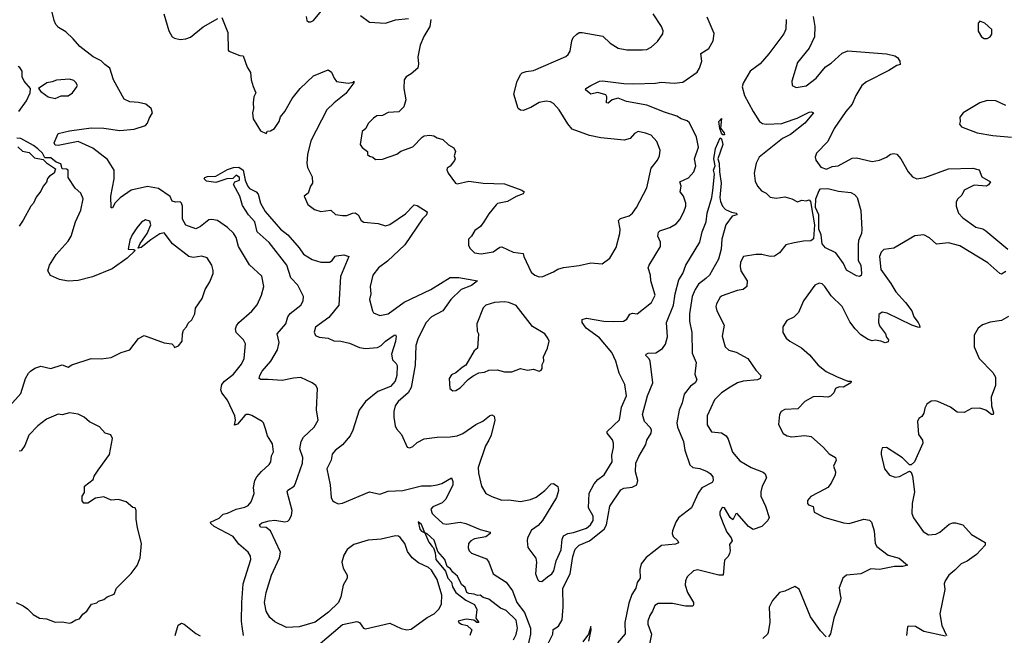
# Model space of a CAD drawing. Extents: x 2056909 to 2160450, y 827444 to 1016825.
# Tile 315 of 501: x 2126138 to 2132994, y 945126 to 949413. Entities that reach past the tile are written whole.
import ezdxf

# ---------------------------------------------------------------- set-up
doc = ezdxf.new("R2010")
doc.units = 0

msp = doc.modelspace()

# ---------------------------------------------------------------- linework, layer by layer
at = {"layer": '0CON10XD'}
for points in [[(2128132.5, 949435), (2128138.3, 949408.3), (2128148.3, 949398.3), (2128165, 949397.5), (2128185, 949407.5), (2128304.4, 949555.6)], [(2126647.8, 948517.8), (2126545, 948566.2), (2126405, 948537.1), (2126385, 948540.6), (2126378.9, 948555), (2126405, 948620.6), (2126485, 948639.7), (2126635, 948660), (2126725, 948658.2), (2126835, 948640.8), (2126935, 948650.9), (2127015, 948676.2), (2127028.3, 948691.7), (2127039.2, 948725), (2127064, 948765), (2127053.8, 948795), (2127016.7, 948825), (2126966.2, 948836.2), (2126905, 948840.6), (2126865, 948860.8), (2126791.8, 948995), (2126766.4, 949076.4), (2126730.6, 949100.6), (2126705, 949127.3), (2126650.6, 949155), (2126557.8, 949227.8), (2126511, 949281), (2126458.3, 949328.3), (2126408.6, 949358.6), (2126390.8, 949380.8), (2126377.5, 949407.5), (2126362.7, 949475)], [(2127141.9, 949455), (2127176.2, 949335), (2127198.8, 949295), (2127215, 949284.2), (2127255, 949275.8), (2127295, 949280), (2127327.4, 949292.6), (2127415, 949362.9), (2127518.8, 949421.2)], [(2129648.9, 947765), (2129698.8, 947655), (2129725, 947633.3), (2129755, 947623.3), (2129780, 947625), (2129855, 947656.7), (2129885, 947676.2), (2129925, 947688.6), (2130035, 947701.2), (2130115, 947720), (2130195, 947714), (2130247, 947753), (2130292.1, 947827.9), (2130318.1, 947925), (2130320.6, 947955), (2130306.9, 948015), (2130321.3, 948028.7), (2130382.6, 948047.4), (2130405, 948065.8), (2130434.3, 948105), (2130505, 948243.3), (2130535, 948380), (2130580, 948435), (2130592.7, 948465), (2130596.9, 948505), (2130575.8, 948565), (2130535, 948609.5), (2130495, 948622.7), (2130445, 948634.3), (2130420, 948620), (2130388.8, 948585), (2130346.6, 948573.4), (2130185, 948590), (2130105, 948606.4), (2129985, 948651.4), (2129955, 948687.1), (2129894.4, 948785), (2129855, 948830), (2129835, 948841.1), (2129805, 948846.9), (2129755, 948835.8), (2129698.3, 948801.7), (2129645, 948780), (2129625, 948782.5), (2129610, 948795), (2129578.8, 948895), (2129602.5, 948985), (2129626.7, 949035), (2129636, 949044), (2129665, 949052.5), (2129715, 949060), (2129942.1, 949157.9), (2129958.5, 949171.5), (2129970.8, 949195), (2129983.3, 949266.7), (2129991.3, 949288.7), (2130016.6, 949313.4), (2130035, 949324.3), (2130055, 949323.1), (2130198.7, 949298.7), (2130249.7, 949249.7), (2130305, 949214.2), (2130365.9, 949204.1), (2130475, 949204), (2130505, 949206.7), (2130535, 949221.2), (2130579.1, 949260.9), (2130616, 949315), (2130618, 949335), (2130607.1, 949365), (2130548.6, 949455)], [(2127545, 949427.5), (2127587.5, 949325), (2127590.5, 949200.5), (2127595, 949193.8), (2127670, 949165), (2127695, 949162.5), (2127722.4, 949082.4), (2127746, 949045), (2127750, 948995), (2127765, 948947.5), (2127782, 948905), (2127768.8, 948875), (2127764, 948835), (2127766, 948795), (2127758.8, 948765), (2127763.6, 948723.6), (2127815, 948640), (2127855, 948620), (2127863, 948637), (2127885, 948640), (2127913.3, 948655), (2127945.8, 948705), (2127953.1, 948736.9), (2127985, 948773.3), (2128036.4, 948863.6), (2128090.8, 948935), (2128185, 949021.9), (2128285, 949064), (2128308.3, 949048.3), (2128327.5, 949005), (2128345, 948983.3), (2128425, 948970.6), (2128461.7, 948978.3), (2128466, 948986), (2128465, 948973.3), (2128410.1, 948899.9), (2128327.1, 948835), (2128277.8, 948785), (2128165, 948568.8), (2128142.7, 948475), (2128137.8, 948415), (2128142.9, 948385), (2128175, 948320), (2128176.7, 948275), (2128163.3, 948255), (2128147.5, 948205), (2128120, 948185), (2128145, 948127.5), (2128191.3, 948091.3), (2128235, 948078.1), (2128305, 948086.2), (2128337, 948057), (2128385, 948049.4), (2128415, 948050), (2128455, 948066.9), (2128475, 948068.6), (2128494.6, 948054.6), (2128515.6, 948015.6), (2128535, 948002.5), (2128635, 947993.8), (2128685, 947977.5), (2128715, 947987.8), (2128825, 948060.6), (2128885, 948123.8), (2128905, 948118.8), (2128975.8, 948075.8), (2128970.8, 948055), (2128942.7, 948027.3), (2128820, 947845), (2128698.9, 947731.1), (2128635.8, 947684.2), (2128596.7, 947635), (2128579.2, 947555), (2128582.5, 947505), (2128574.3, 947464.3), (2128593.8, 947385), (2128602.7, 947372.7), (2128645, 947352.5), (2128705, 947364.4), (2128814.3, 947445.7), (2129000.6, 947535), (2129135, 947617.3), (2129195, 947618.8), (2129326.7, 947595), (2129285, 947563.3), (2129212.2, 947535), (2129139.4, 947465), (2129084.2, 947385), (2129006.2, 947343.8), (2128967, 947303), (2128910.8, 947189.2), (2128897.1, 947145), (2128891.9, 947008.1), (2128865, 946851.2), (2128844, 946816), (2128772.5, 946755), (2128752.5, 946725), (2128744.3, 946685), (2128744.2, 946645.8), (2128752, 946585), (2128761.2, 946565), (2128796.2, 946525), (2128837, 946437), (2128855, 946432.5), (2128875, 946441.2), (2128905, 946469.2), (2128955, 946494.3), (2129045, 946505.7), (2129135, 946507.5), (2129185, 946515.7), (2129225, 946530.6), (2129315, 946594.3), (2129362.1, 946617.9), (2129408.8, 946655), (2129425, 946660.8), (2129442.1, 946652.1), (2129446.7, 946625), (2129420.7, 946519.3), (2129404.4, 946485), (2129380.9, 946445), (2129329.5, 946295), (2129332.2, 946255), (2129354.4, 946165), (2129384.6, 946114.6), (2129425, 946091.9), (2129495, 946067.1), (2129545, 946068.9), (2129625, 946058.6), (2129695, 946073.1), (2129735, 946089.2), (2129795.5, 946134.5), (2129838.3, 946181.7), (2129855, 946182.5), (2129885, 946162.5), (2129890.8, 946135), (2129877.1, 946085), (2129778.9, 945925), (2129748.1, 945891.9), (2129702, 945858), (2129674.4, 945805), (2129671.4, 945785), (2129677.3, 945737.3), (2129733.1, 945663.1), (2129736.7, 945635), (2129730, 945555), (2129745, 945512.5), (2129755, 945503.3), (2129775, 945500), (2129812.5, 945532.5)], [(2129002, 949415), (2128994.3, 949365), (2128953.1, 949296.9), (2128925.8, 949235), (2128910, 949155), (2128914.2, 949105), (2128910, 949075), (2128865, 949036), (2128830, 949015), (2128816.2, 948995), (2128813.8, 948935), (2128826.9, 948855), (2128814.2, 948805.8), (2128777.3, 948772.7), (2128703.6, 948766.4), (2128665, 948746.7), (2128626.1, 948743.9), (2128602.7, 948727.3), (2128565, 948690), (2128547.5, 948655), (2128522.5, 948635), (2128510, 948545), (2128522.3, 948522.3), (2128560, 948495), (2128560, 948475), (2128573, 948463), (2128597, 948457), (2128615, 948440), (2128665, 948442.5), (2128763.6, 948476.4), (2128792.3, 948497.7), (2128875, 948528.8), (2128940, 948595), (2128955, 948603.8), (2128995, 948610), (2129022.5, 948605), (2129045, 948590), (2129085, 948578.8), (2129125, 948542), (2129161.7, 948521.7), (2129172, 948495), (2129163.8, 948465), (2129170, 948445), (2129165, 948432.5), (2129135.7, 948394.3), (2129115, 948380), (2129112.3, 948367.7), (2129122, 948345), (2129172.5, 948275), (2129185, 948271.2), (2129265, 948288.6), (2129364.6, 948274.6), (2129515, 948270.6), (2129635, 948226.2), (2129650, 948215), (2129645, 948200), (2129595, 948181.2), (2129535, 948148), (2129466.1, 948133.9), (2129456.7, 948125), (2129405, 948061.2), (2129371.2, 948005), (2129345.9, 947974.1), (2129306.7, 947945), (2129283.3, 947905), (2129263.3, 947885), (2129264.1, 947844.1), (2129272.7, 947822.7), (2129305, 947788.8), (2129351.7, 947781.7), (2129435, 947795.6), (2129480.5, 947829.5), (2129495, 947831.4), (2129575, 947793.3), (2129643.3, 947785), (2129648.9, 947765)], [(2128512.4, 949442.4), (2128575, 949396.2), (2128685, 949390), (2128755, 949412.5), (2128845, 949422)], [(2129812.5, 945532.5), (2129844.6, 945555.4), (2129856.9, 945575), (2129874.6, 945645.4), (2129907.7, 945722.3), (2129915.3, 945794.7), (2129925, 945818.1), (2129955, 945836.4), (2129995, 945843.1), (2130085, 945872.2), (2130113.8, 945895), (2130131.2, 945925), (2130131.5, 945955), (2130098.9, 946015), (2130103.8, 946116.2), (2130138.3, 946181.7), (2130165, 946212), (2130207, 946243), (2130264, 946335), (2130261.7, 946381.7), (2130273.9, 946433.9), (2130273.8, 946465), (2130265, 946486.7), (2130230, 946535), (2130230, 946545), (2130315, 946626.7), (2130328.6, 946715), (2130364.2, 946795), (2130352.1, 946872.1), (2130312.4, 946952.4), (2130288.6, 947035), (2130262.5, 947095), (2130175, 947196.9), (2130083.3, 947265), (2130054.3, 947305), (2130053.8, 947326.2), (2130085, 947334.3), (2130205, 947314.4), (2130275, 947310.5), (2130342.5, 947315), (2130365, 947328.8), (2130386.8, 947363.2), (2130405, 947368.6), (2130438.8, 947365), (2130537, 947443), (2130564, 947495), (2130532.5, 947595), (2130530.8, 947635), (2130514, 947685), (2130520.8, 947705), (2130601.4, 947835), (2130600.6, 947865), (2130581.8, 947905), (2130586.2, 947933.8), (2130596, 947944), (2130665, 947965.7), (2130709.3, 947990.7), (2130735, 948021.2), (2130763.1, 948075), (2130776.7, 948115), (2130776.7, 948135), (2130760.8, 948185), (2130737.1, 948215), (2130744.4, 948255), (2130735.8, 948285), (2130795, 948311.4), (2130832.9, 948355), (2130846.9, 948395), (2130836, 948445), (2130865.6, 948525), (2130851.9, 948595), (2130802.2, 948695), (2130785, 948710), (2130745, 948723.5), (2130715, 948742.5), (2130628.6, 948768.6), (2130505, 948819.1), (2130363.1, 948843.1), (2130305, 948866.2), (2130263.8, 948856.2), (2130235, 948832), (2130225, 948833.3), (2130226.9, 948875), (2130219.2, 948889.2), (2130165, 948907.3), (2130115, 948894.4), (2130078.8, 948925), (2130081.2, 948935), (2130115, 948955.5), (2130175, 948985.8), (2130197, 948987), (2130345, 948969.5), (2130415, 948967.3), (2130565, 948971.2), (2130605, 948977.7), (2130695, 948971.8), (2130755, 948979.2), (2130855, 949048.6), (2130872.9, 949075), (2130887.5, 949125), (2130881.7, 949178.3), (2130936.2, 949213.8), (2130967.1, 949265), (2130975, 949316.7), (2130925, 949430)], [(2131475.8, 949415), (2131473.2, 949346.8), (2131460, 949315), (2131354.1, 949175.9), (2131293.3, 949106.7), (2131224.5, 949055), (2131175, 948971.2), (2131168.9, 948945), (2131185.6, 948885), (2131245, 948774.2), (2131290, 948705), (2131310.6, 948690.6), (2131335.6, 948685.6), (2131445, 948690.4), (2131463.7, 948696.3), (2131552.9, 948727.1), (2131635, 948770), (2131652.5, 948772.5), (2131666.7, 948765), (2131605, 948693.3), (2131506.2, 948613.8), (2131450, 948585), (2131287.1, 948455), (2131267.5, 948415), (2131252.5, 948345), (2131260, 948290), (2131275, 948253.3), (2131302.7, 948222.7), (2131335, 948206.2), (2131365, 948178), (2131405, 948169.4), (2131465, 948180.8), (2131515.4, 948165.4), (2131555, 948145.5), (2131585, 948155.5), (2131615, 948152.3), (2131635, 948157.9), (2131645, 948148.1), (2131671.7, 947985), (2131665, 947887.5), (2131647.3, 947872.7), (2131595, 947871.2), (2131530.3, 947859.7), (2131473.8, 947845), (2131429.7, 947790.3), (2131393.4, 947766.6), (2131365, 947764.4), (2131305, 947778.6), (2131265, 947778.6), (2131177.5, 947765), (2131158, 947725), (2131154.2, 947694.2), (2131159.2, 947665), (2131204.4, 947595), (2131201.4, 947555), (2131176.4, 947533.6), (2131135, 947528.2), (2131028.8, 947491.2), (2131015, 947480), (2130990, 947435), (2130986, 947415), (2130992.9, 947385), (2131044.3, 947285), (2131028.7, 947208.7), (2131050.8, 947135), (2131075, 947111.1), (2131127.7, 947097.7), (2131207.5, 947055), (2131265, 946972), (2131298.8, 946935), (2131293.8, 946915), (2131276.7, 946905), (2131175, 946897.1), (2131135.7, 946884.3), (2131086.4, 946853.6), (2131025, 946814.4), (2130975.7, 946765), (2130925.8, 946655), (2130925, 946592.5), (2130955, 946544), (2131025, 946535.8), (2131056.7, 946515), (2131071.7, 946491.7), (2131101.7, 946401.7), (2131151.7, 946341.7), (2131231.2, 946295), (2131315, 946262.5), (2131330, 946250), (2131337.7, 946222.3), (2131309.2, 946165), (2131299.4, 946125), (2131300, 946095), (2131332.5, 946025), (2131357.5, 945947.5), (2131346.8, 945925), (2131305.4, 945884.6), (2131245, 945863.1), (2131213.1, 945885), (2131135, 945974), (2131125, 945972.5), (2131105, 945931.2), (2131085, 945946.2), (2131045, 946012.9), (2131035, 946017.1), (2131027.3, 946012.7), (2131014.3, 945985.7), (2131014.3, 945965), (2131035.7, 945905), (2131061.4, 945845), (2131092.9, 945805), (2131100, 945785), (2131081.1, 945758.9), (2131085.8, 945715), (2131081.2, 945695), (2131072.5, 945675), (2131045, 945650), (2131036, 945545), (2131005.7, 945544.3), (2130858.3, 945581.7), (2130831.2, 945575), (2130785.6, 945534.4), (2130773.4, 945506.6), (2130772.5, 945475), (2130789.1, 945425), (2130829.4, 945355), (2130830.8, 945339.2), (2130825, 945330), (2130775, 945329.5), (2130685, 945348.9), (2130585, 945347.1), (2130562, 945335), (2130545.7, 945294.3), (2130525, 945263.3), (2130512.2, 945225), (2130511.9, 945205), (2130536.5, 945135), (2130504.2, 944975)], [(2131664.2, 949435), (2131674.2, 949365), (2131672, 949295), (2131634.4, 949215.6), (2131554.2, 949115), (2131513.8, 948985), (2131517.5, 948955), (2131545, 948941.2), (2131615, 948952.5), (2131683.2, 949006.8), (2131750, 949085), (2131789.1, 949110.9), (2131865, 949179.2), (2131905, 949196.2), (2132175, 949175.6), (2132232.4, 949162.4), (2132251.2, 949151.2), (2132267.5, 949125), (2132268.3, 949101.7), (2132245, 949093.8)], [(2132875, 949281.2), (2132895, 949293.3), (2132907.7, 949312.3), (2132906.7, 949345), (2132858.8, 949388.8), (2132825, 949402.5), (2132811.7, 949388.3), (2132812.7, 949332.7), (2132835, 949293.8), (2132855, 949281.2), (2132875, 949281.2)], [(2126132, 948775), (2126185, 948847.5), (2126210, 948905), (2126212.5, 948935), (2126170, 948985), (2126156, 949015), (2126155.8, 949055.8), (2126139.3, 949079.3), (2126126.4, 949086.4)], [(2132245, 949093.8), (2132190.6, 949059.4), (2132035, 948981.1), (2132001.9, 948955), (2131959.4, 948885), (2131935.6, 948825), (2131891.9, 948775), (2131810, 948655), (2131765.4, 948564.6), (2131686, 948485), (2131676.2, 948455), (2131681.2, 948435), (2131716.1, 948386.1), (2131757.3, 948372.7), (2131795, 948390), (2131836.7, 948395), (2131935, 948449.2), (2131965, 948450.8), (2132075, 948426.2), (2132125, 948436.2), (2132175, 948456.7), (2132202.3, 948477.7), (2132225, 948481.2), (2132245, 948476.2), (2132275, 948443.8), (2132325, 948354), (2132355, 948319.2), (2132385.7, 948305.7), (2132440, 948315), (2132605, 948375.6), (2132775, 948379.1), (2132818.7, 948368.7), (2132838.3, 948318.3), (2132897.5, 948285), (2132885, 948262.5), (2132870, 948255), (2132785, 948260.8), (2132714.6, 948225.4), (2132698.8, 948191.2), (2132670, 948165), (2132659.2, 948145), (2132659.2, 948115), (2132675.5, 948065.5), (2132705, 948032.5), (2132795, 947968.8), (2132845, 947957.5), (2132865, 947943.8), (2133018, 947815)], [(2126385, 948863.8), (2126427, 948883), (2126475, 948883.3), (2126505, 948903.3), (2126536.7, 948945), (2126540, 948955), (2126530, 948975), (2126515, 948990), (2126485, 948998.8), (2126395, 948993.3), (2126365, 948980), (2126326.1, 948973.9), (2126270, 948935), (2126285, 948913.3), (2126337.5, 948875), (2126385, 948863.8)], [(2133005, 948816.7), (2132935, 948848), (2132875, 948850), (2132825, 948833.8), (2132707.5, 948765), (2132683.8, 948735), (2132687.5, 948705), (2132682.5, 948685), (2132697, 948667), (2132805, 948626.2), (2132915, 948606), (2133045, 948596.2)], [(2131045, 948612.5), (2131035, 948612.5), (2131025, 948622.5), (2131012.5, 948655), (2131007.5, 948705), (2131025, 948726.2), (2131018, 948658), (2131043.3, 948625), (2131045, 948612.5)], [(2126068.8, 946725), (2126145, 946811.2), (2126178, 946915), (2126198.3, 946951.7), (2126213.5, 946966.5), (2126243.2, 946986.8), (2126285, 947000), (2126354.1, 946984.1), (2126435, 947010.5), (2126475, 946993.3), (2126500.2, 947009.8), (2126635, 947053.8), (2126705, 947051.1), (2126775, 947060), (2126845, 947095.7), (2126905, 947114), (2126966.1, 947193.9), (2127005, 947213.8), (2127145, 947162), (2127197, 947157), (2127210, 947145), (2127215, 947130), (2127245, 947142.5), (2127270, 947175), (2127271.2, 947225), (2127278.8, 947251.2), (2127300, 947275), (2127310.7, 947299.3), (2127335.8, 947324.2), (2127358.8, 947365), (2127363.3, 947405), (2127407.9, 947472.1), (2127430.8, 947535), (2127462.4, 947587.6), (2127484.2, 947645), (2127485.7, 947665.7), (2127475.8, 947705), (2127442.5, 947755), (2127405.5, 947765.5), (2127345, 947757.1), (2127315, 947765.4), (2127202.4, 947852.4), (2127145, 947930), (2127115, 947921.2), (2127050.5, 947879.5), (2126985, 947826.2), (2126963, 947823), (2126978.1, 947855), (2127026, 947924), (2127052.2, 947985), (2127045, 948011.2), (2127015, 948020), (2126985.8, 948004.2), (2126954, 947965), (2126920.8, 947915), (2126905, 947877.5), (2126892.5, 947815), (2126933, 947813), (2126942.5, 947805), (2126886.8, 947753.2), (2126782.1, 947677.9), (2126645, 947623.1), (2126545, 947597.3), (2126475, 947593.1), (2126415, 947603.8), (2126352.9, 947632.9), (2126333.3, 947665), (2126346.7, 947705), (2126391.3, 947778.7), (2126475, 947871.2), (2126495.8, 947905), (2126526, 948005), (2126565, 948087.5), (2126579.4, 948165), (2126565, 948206.2), (2126525, 948240), (2126476.7, 948315), (2126476.7, 948365), (2126465, 948372.5), (2126433.6, 948373.6), (2126425, 948409.5), (2126391.2, 948421.2), (2126355, 948451.8), (2126312.5, 948452.5), (2126295.8, 948485), (2126265, 948514.2), (2126235, 948537.1), (2126145, 948586.7), (2126118.8, 948588.8)], [(2129821.1, 945075), (2129849.5, 945135), (2129854, 945166), (2129890.2, 945189.8), (2129916.7, 945235), (2129922.5, 945325), (2129919.7, 945455), (2129970.8, 945555), (2129988.7, 945675), (2130005, 945727.3), (2130035, 945754.2), (2130105, 945783.9), (2130207.4, 945865), (2130223.3, 945896.7), (2130246.9, 946025), (2130325, 946138.9), (2130345, 946150.4), (2130402.1, 946157.9), (2130435.4, 946174.6), (2130443.4, 946205), (2130425.6, 946265), (2130429.6, 946325), (2130448.8, 946371.2), (2130497.9, 946455), (2130505, 946486), (2130535.5, 946535), (2130538.2, 946555), (2130530.3, 946570.3), (2130488.2, 946615), (2130474, 946664), (2130510, 946795), (2130547.8, 946885), (2130528.2, 947035), (2130521.8, 947051.8), (2130499.2, 947075), (2130500, 947085), (2130515, 947092), (2130567.7, 947092.3), (2130615, 947124.3), (2130635.8, 947154.2), (2130650, 947205), (2130642.1, 947305), (2130691.2, 947425), (2130701.4, 947505), (2130727.2, 947602.8), (2130756.7, 947645), (2130776.2, 947705), (2130873.2, 947865), (2130891.1, 947935), (2130917.7, 948005), (2130924.5, 948065), (2130956.9, 948175), (2130964.2, 948225), (2130977.1, 948337.1), (2130970, 948365), (2130980, 948395), (2130971.2, 948445), (2130984.2, 948515.8), (2131015, 948590), (2131024, 948584), (2131034.4, 948545), (2131000, 948445), (2131009.4, 948415), (2131010.6, 948355), (2131023.5, 948275), (2131014.1, 948175.9), (2131017.7, 948147.7), (2131031.9, 948115), (2131052.1, 948092.1), (2131095, 948072), (2131130, 948065), (2131132.5, 948055), (2131100, 948045), (2131055.8, 947984.2), (2131028.1, 947885), (2131023.1, 947815), (2131003.8, 947745), (2130941.8, 947635), (2130915, 947610.8)], [(2126125, 948527.5), (2126158, 948498), (2126205, 948487.5), (2126240.2, 948450.2), (2126300.7, 948440.7), (2126325, 948416.2), (2126386.7, 948375), (2126377.5, 948345), (2126345, 948323.3), (2126332.7, 948307.3), (2126325, 948282.5), (2126301.2, 948255), (2126285, 948220), (2126253, 948177), (2126235, 948136.7), (2126215.6, 948114.4), (2126163.2, 948016.8), (2126135.5, 947974.5)], [(2127696.1, 945123.9), (2127688.1, 945188.1), (2127683.3, 945225), (2127684.6, 945355), (2127694.7, 945485.3), (2127746.5, 945655), (2127745, 945677.5), (2127730, 945705), (2127665, 945760), (2127623.8, 945813.8), (2127493.3, 945885), (2127470, 945905), (2127467.5, 945915), (2127527, 945943), (2127555, 945970.8), (2127585, 945976.4), (2127645, 946005.4), (2127705, 946018.1), (2127728.6, 946031.4), (2127750, 946055), (2127772, 946115), (2127765.6, 946155), (2127775.8, 946205), (2127789.7, 946230.3), (2127822.4, 946267.6), (2127876, 946315), (2127886, 946335), (2127891.2, 946375), (2127906.2, 946405), (2127898.8, 946458.8), (2127864.3, 946514.3), (2127850, 946565), (2127836, 946605), (2127825.6, 946615.6), (2127755, 946658), (2127733.9, 946663.9), (2127715, 946664), (2127705, 946657.5), (2127655, 946596.2), (2127635, 946590), (2127640.6, 946625), (2127636.7, 946655), (2127585, 946762.7), (2127544.7, 946814.7), (2127539.2, 946835), (2127546.4, 946873.6), (2127564.6, 946895.4), (2127626, 946944), (2127682.9, 947015), (2127700.6, 947055), (2127710.8, 947155), (2127697.5, 947185), (2127645.6, 947235.6), (2127641.7, 947261.7), (2127648.3, 947281.7), (2127664.2, 947305), (2127755, 947384), (2127792.1, 947427.9), (2127822.5, 947495), (2127838, 947555), (2127825, 947626.7), (2127737.2, 947707.2), (2127662.9, 947832.9), (2127645, 947896.2), (2127627, 947927), (2127585, 947967.1), (2127515, 948014.2), (2127475, 948022.5), (2127455, 948019.4), (2127397.1, 947972.9), (2127365, 947957.5), (2127295, 947981.9), (2127272.5, 948025), (2127271.5, 948115), (2127265, 948136.2), (2127255, 948144.2), (2127222.1, 948142.1), (2127199.4, 948149.4), (2127185, 948181.2), (2127105, 948238.6), (2127028.8, 948251.2), (2126915, 948225.7), (2126837.3, 948172.7), (2126802.9, 948137.1), (2126785, 948103.8), (2126775, 948103.3), (2126773.9, 948185), (2126795.6, 948305), (2126795.6, 948365), (2126748.9, 948438.9), (2126647.8, 948517.8)], [(2128214.8, 945055.2), (2128385, 945201.7), (2128485, 945222.2), (2128505.2, 945215.2), (2128532, 945175), (2128545, 945171.4), (2128715, 945210.8), (2128793.9, 945173.9), (2128835, 945164.5), (2128865, 945170), (2128975, 945250.5), (2129023.3, 945276.7), (2129059.4, 945310.6), (2129075.7, 945345), (2129076.5, 945405), (2129045.7, 945515), (2129005, 945579.2), (2128985, 945599.6), (2128915, 945632.1), (2128870, 945665), (2128839.2, 945709.2), (2128820, 945765), (2128788.3, 945808.3), (2128775, 945817.5), (2128755, 945818.5), (2128655, 945796.4), (2128565, 945789.4), (2128465, 945758.9), (2128419.4, 945725), (2128394.4, 945685), (2128382.2, 945635), (2128390, 945595), (2128417.5, 945545), (2128417.5, 945525), (2128390, 945475), (2128374.6, 945395.4), (2128357.8, 945355), (2128287.5, 945287.5), (2128195, 945217.1), (2128085, 945186.2), (2127995, 945181.1), (2127915, 945219.5), (2127880.7, 945250.7), (2127855.4, 945295), (2127843.9, 945355), (2127853.3, 945425), (2127891.1, 945545), (2127947.9, 945665), (2127954.6, 945705), (2127884.7, 945855), (2127855, 945876.4), (2127815, 945879.4), (2127808.1, 945895), (2127825, 945908.8), (2127875.7, 945924.3), (2127915, 945928.8), (2127985, 945916.2), (2128005, 945921.5), (2128015, 945931.1), (2128030.1, 945959.9), (2128035.9, 945995), (2128000.9, 946125), (2128005, 946136.7), (2128048.5, 946165), (2128059.6, 946185), (2128108, 946325), (2128108.9, 946365), (2128090, 946425), (2128097.9, 946475), (2128115, 946505.4), (2128187.7, 946575), (2128216.2, 946625), (2128204.6, 946695.4), (2128212.2, 946845), (2128199.4, 946865), (2128175, 946885.6), (2128095, 946921.1), (2128045, 946917.3), (2127965, 946900.2), (2127868.7, 946908.7), (2127816.8, 946906.8), (2127805.8, 946915), (2127809.4, 946935), (2127826.2, 946965), (2127885.9, 947035), (2127932.7, 947115), (2127945.4, 947165), (2127930, 947225), (2127991.3, 947295), (2128006.2, 947343.8), (2128022.6, 947367.4), (2128096.9, 947425), (2128113.1, 947455), (2128114.4, 947485), (2128075.4, 947565), (2128026.7, 947615), (2127998.4, 947705), (2127875, 947862.2), (2127791.2, 947935), (2127775.4, 948005), (2127730.6, 948055), (2127688.6, 948118.6), (2127670.9, 948185), (2127626.2, 948265), (2127636.4, 948283.6), (2127668.8, 948295), (2127668, 948315), (2127645, 948330), (2127621.7, 948308.3), (2127580, 948305), (2127505, 948279.5), (2127438.7, 948288.7), (2127422.5, 948305), (2127428, 948315), (2127445, 948322.1), (2127505, 948324.5), (2127585, 948370), (2127627.5, 948385), (2127665, 948385.7), (2127694.3, 948365), (2127708.5, 948295), (2127725.3, 948255.3), (2127737.6, 948237.6), (2127783.8, 948213.8), (2127798.8, 948198.8), (2127815.6, 948135), (2127847.7, 948077.7), (2127953.9, 947953.9), (2128005, 947914), (2128084.3, 947824.3), (2128115, 947780), (2128174.1, 947744.1), (2128235, 947723.8), (2128295, 947725.8), (2128315, 947736.2), (2128334.3, 947765.7), (2128345, 947770), (2128395, 947776), (2128430, 947765), (2128372.1, 947625), (2128359.5, 947425), (2128290.8, 947339.2), (2128198.9, 947271.1), (2128187.8, 947237.8), (2128198, 947215), (2128222.9, 947202.9), (2128285, 947195.4), (2128325, 947176.6), (2128375, 947174.2), (2128435, 947161.3), (2128505, 947130), (2128545, 947122.7), (2128628.9, 947131.1), (2128655.8, 947145), (2128684.7, 947175.3), (2128745, 947215.8), (2128755, 947218.8), (2128758.9, 947208.9), (2128755, 947173.3), (2128727.5, 947085), (2128733.8, 947045), (2128760, 947020), (2128766.6, 947005), (2128765.2, 946935), (2128752.6, 946895), (2128720.8, 946859.2), (2128631.8, 946825), (2128546.2, 946755), (2128502.9, 946695), (2128458.9, 946555), (2128440, 946515), (2128386.3, 946453.7), (2128335, 946414.4), (2128315, 946388), (2128306.2, 946345), (2128277.2, 946285), (2128301.2, 946175), (2128307.8, 946085), (2128315.5, 946065.5), (2128328, 946055), (2128355, 946042.9), (2128385, 946046.1), (2128575, 946126.4), (2128645, 946110), (2128705, 946129.4), (2128805, 946134.7), (2128935, 946167.3), (2129003.4, 946166.6), (2129045, 946173.1), (2129076.9, 946183.1), (2129145, 946223.8), (2129155, 946197.5), (2129154.5, 946175), (2129104.5, 946075.5), (2129080.7, 946049.3), (2129015, 946022), (2129002, 946005), (2129009.2, 945975), (2129028, 945955), (2129084, 945905), (2129109.5, 945900.5), (2129205.7, 945914.3), (2129245, 945904.5), (2129345, 945862.3), (2129413.3, 945845), (2129413.8, 945835), (2129385, 945811.9), (2129305, 945798.2), (2129280, 945785), (2129264.4, 945765), (2129260, 945735), (2129268.6, 945715), (2129285, 945699.4), (2129388.2, 945658.2), (2129406, 945636), (2129435.7, 945555), (2129525, 945496.9), (2129570.8, 945435), (2129599, 945355), (2129654.2, 945284.2), (2129695.8, 945175), (2129695.8, 945135), (2129672, 945032)], [(2131985, 947624.6), (2131965, 947629.2), (2131895, 947669.8), (2131874.5, 947715), (2131820.2, 947790.2), (2131748.8, 947825), (2131725, 947851.8), (2131720.1, 947915), (2131701.9, 947955), (2131702, 948055), (2131679, 948105), (2131683.1, 948165), (2131705.5, 948225), (2131715, 948236), (2131765, 948238.2), (2131839.2, 948219.2), (2131925, 948209.7), (2131952.1, 948195), (2131970, 948175), (2131996.2, 948085), (2132003.2, 947953.2), (2131999.9, 947925), (2131979.8, 947875), (2131976.6, 947845), (2131977.2, 947737.2), (2131994.6, 947705), (2132000.1, 947645), (2131997, 947633), (2131985, 947624.6)], [(2133005, 947658.8), (2132975, 947641.2), (2132962.5, 947645), (2132880.6, 947720.6), (2132685, 947839.5), (2132605, 947860), (2132521.2, 947851.2), (2132474.3, 947894.3), (2132435, 947915.7), (2132371.3, 947908.7), (2132225, 947821.9), (2132155, 947814), (2132136.2, 947795), (2132124.2, 947765), (2132135, 947673.3), (2132205, 947576.2), (2132238.7, 947518.7), (2132306, 947445), (2132351.2, 947385), (2132364.4, 947344.4), (2132395.6, 947305.6), (2132403.8, 947285), (2132405, 947270), (2132391.2, 947271.2), (2132350, 947285), (2132179.5, 947369.5), (2132143.9, 947376.1), (2132120, 947360), (2132118, 947305), (2132125, 947282.5), (2132167.5, 947225), (2132173, 947203), (2132187.5, 947185), (2132185, 947170), (2132165, 947164), (2132135, 947174), (2132095, 947181.2), (2132073.6, 947176.4), (2132045.8, 947185.8), (2131995, 947218), (2131955, 947260), (2131918.9, 947308.9), (2131864.4, 947415), (2131789.8, 947489.8), (2131745, 947556), (2131725, 947574), (2131705, 947578.8), (2131675, 947563.8), (2131595.6, 947454.4), (2131561.2, 947375), (2131528.8, 947341.2), (2131480.3, 947319.7), (2131452.9, 947275), (2131452, 947235), (2131475.8, 947195.8), (2131500, 947175), (2131582.5, 947127.5), (2131638.7, 947078.7), (2131698.3, 947008.3), (2131755, 946964.4), (2131825, 946928), (2131905, 946895.8), (2131927.5, 946895), (2131926.7, 946885), (2131875, 946853.3), (2131845, 946855.8), (2131820, 946845), (2131807.5, 946815), (2131785, 946792), (2131765, 946784.3), (2131705, 946790), (2131663.6, 946786.4), (2131606, 946755), (2131556.4, 946703.6), (2131465, 946698.6), (2131441.2, 946685), (2131428.8, 946665), (2131422, 946595), (2131455, 946531.2), (2131482.5, 946515), (2131515, 946509.2), (2131605, 946517.5), (2131649.8, 946509.8), (2131735, 946434.2), (2131775, 946389.2), (2131818.1, 946365), (2131823.3, 946345), (2131805.8, 946305), (2131820, 946265), (2131817.1, 946245), (2131788, 946185), (2131765, 946156.2), (2131745.6, 946144.4), (2131647.7, 946092.3), (2131624.1, 946065.9), (2131623.8, 946045), (2131630, 946035), (2131663.3, 946023.3), (2131671.2, 945985), (2131737.9, 945947.9), (2131875, 945908.6), (2131915, 945905.7), (2132016.2, 945936.2), (2132055, 945928.8), (2132069.2, 945915), (2132088.6, 945855), (2132094.4, 945765), (2132106.9, 945745), (2132185.4, 945685.4), (2132262.6, 945662.6), (2132320, 945615), (2132285, 945605.6), (2132230, 945605), (2132125, 945585.5), (2132065, 945588.1), (2131996.4, 945553.6), (2131895, 945544.3), (2131869.2, 945525), (2131843.6, 945456.4), (2131850.7, 945409.3), (2131855.7, 945385), (2131850.6, 945365), (2131806.9, 945245), (2131784.1, 945135.9), (2131770, 945115)], [(2130915, 947610.8), (2130865, 947571.8), (2130842.1, 947535), (2130820, 947485), (2130801.2, 947365), (2130802.5, 947315), (2130819.2, 947235), (2130820.5, 947090.5), (2130848, 947025), (2130840, 946945), (2130853.8, 946905), (2130842, 946885), (2130809.4, 946860.6), (2130764.5, 946805.5), (2130750.4, 946745), (2130730.5, 946695), (2130713.4, 946605), (2130718.8, 946575), (2130760.4, 946475), (2130770, 946415), (2130805, 946313.1), (2130825, 946295.4), (2130875, 946288.2), (2130925, 946266.8), (2130945, 946254.1), (2130965, 946229.5), (2130967.5, 946205), (2130959.5, 946190.5), (2130887.7, 946152.3), (2130862.7, 946117.3), (2130815.6, 946015), (2130725, 945945.5), (2130707.7, 945915), (2130683.5, 945855), (2130681.5, 945835), (2130687.8, 945815), (2130720, 945785), (2130725, 945770), (2130705, 945761.5), (2130607.8, 945752.2), (2130500.8, 945669.2), (2130465.6, 945625), (2130455.7, 945585.7), (2130458.8, 945525), (2130438, 945495), (2130428.9, 945455), (2130400.1, 945409.9), (2130379.1, 945350.9), (2130352.5, 945215), (2130353.4, 945136.6), (2130300, 945075)], [(2129155, 946828.8), (2129175, 946831.2), (2129205, 946850), (2129261.9, 946908.1), (2129295.9, 946934.1), (2129335, 946953.8), (2129375, 946958.8), (2129405, 946972.5), (2129463.9, 946973.9), (2129515, 946961.2), (2129565, 946961.2), (2129625, 946984), (2129675, 946972.5), (2129715, 946980), (2129755, 946966.7), (2129768.3, 946971.7), (2129776.4, 946983.6), (2129777, 947013), (2129787.5, 947035), (2129786.7, 947065), (2129814, 947125), (2129825.9, 947174.1), (2129816, 947195), (2129793.8, 947225), (2129707.9, 947277.9), (2129595, 947423.3), (2129544.1, 947444.1), (2129515, 947449.2), (2129445, 947442.9), (2129384.6, 947425.4), (2129365, 947406.7), (2129321.2, 947295), (2129323.3, 947245), (2129333.3, 947225), (2129326.7, 947125), (2129301.7, 947108.3), (2129245, 947007.5), (2129219.2, 946990.8), (2129175.8, 946954.2), (2129145, 946941.2), (2129128.8, 946915), (2129133.3, 946845), (2129155, 946828.8)], [(2133024.3, 947345.7), (2132975, 947318.8), (2132895, 947306.7), (2132841.7, 947288.3), (2132812.5, 947265), (2132783.9, 947216.1), (2132783.8, 947135), (2132818.8, 947055), (2132915.5, 946955.5), (2132934.2, 946925), (2132934, 946865), (2132903.8, 946785), (2132905.8, 946725), (2132920, 946675), (2132916.4, 946663.6), (2132905, 946663.3), (2132865, 946694), (2132825, 946708), (2132765, 946706), (2132715, 946678.8), (2132665, 946680.8), (2132620, 946715), (2132532.5, 946755), (2132515, 946760), (2132485, 946757.5), (2132453.8, 946735), (2132441.2, 946708.8), (2132435, 946673.3), (2132419.5, 946650.5), (2132400, 946635), (2132390, 946615), (2132397.5, 946525), (2132423.8, 946485), (2132426.2, 946465), (2132368, 946335), (2132345, 946312.5), (2132335, 946312.5), (2132285, 946361.2), (2132247.1, 946387.1), (2132175, 946433.8), (2132145, 946432.5), (2132136.2, 946405), (2132138, 946385), (2132159.2, 946285), (2132195, 946242), (2132235, 946228.6), (2132265, 946233.1), (2132335, 946270), (2132345, 946262.5), (2132355.8, 946235), (2132368, 946125), (2132352.9, 946045), (2132350, 945975), (2132361.4, 945945), (2132429.1, 945849.1), (2132465.7, 945825.7), (2132518.3, 945831.7), (2132545, 945844.2), (2132610.4, 945899.6), (2132635, 945910), (2132655, 945910.6), (2132704.5, 945894.5), (2132765, 945828.8), (2132861.7, 945771.7), (2132860, 945755), (2132800.1, 945689.9), (2132736.9, 945643.1), (2132693.3, 945625), (2132649.8, 945580.2), (2132609.2, 945545), (2132582.5, 945505), (2132576, 945485), (2132579.4, 945445), (2132546, 945275), (2132560, 945195), (2132592.5, 945125)], [(2126114.2, 945354.2), (2126162.7, 945332.7), (2126191.7, 945311.7), (2126231.2, 945271.2), (2126275, 945246), (2126325, 945240), (2126385, 945218.8), (2126435, 945221.2), (2126485, 945211.2), (2126500, 945215), (2126530, 945235), (2126555, 945240), (2126577, 945273), (2126606.4, 945293.6), (2126637, 945343), (2126675, 945353.3), (2126687.5, 945365), (2126725, 945376.7), (2126746.4, 945393.6), (2126795, 945413.3), (2126812.5, 945455), (2126915, 945557.5), (2126955, 945612.5), (2126976.2, 945665), (2126985.8, 945765), (2126958.8, 945875), (2126950, 945935), (2126950, 945995), (2126943, 946013), (2126925, 946017.5), (2126880, 946055), (2126825, 946072.5), (2126775, 946067.5), (2126725, 946090), (2126665, 946082.5), (2126613, 946047), (2126585, 946046.7), (2126572.7, 946062.7), (2126573.8, 946095), (2126588.3, 946121.7), (2126590, 946165), (2126648.8, 946211.2), (2126656.2, 946235), (2126684.3, 946275.7), (2126763.8, 946385), (2126785, 946497.5), (2126771.7, 946521.7), (2126732.5, 946535), (2126695, 946578), (2126625, 946613.8), (2126587.5, 946645), (2126545, 946666), (2126485, 946676.7), (2126435, 946662.5), (2126405, 946666.2), (2126325, 946632), (2126263.8, 946585), (2126200.8, 946519.2), (2126175, 946447.5), (2126149.3, 946410.7), (2126135, 946407.5)], [(2129575.6, 945095), (2129595, 945132.5), (2129604.3, 945175), (2129595, 945231.2), (2129525, 945300), (2129485.9, 945315.9), (2129405, 945378.6), (2129365, 945390), (2129345, 945406.7), (2129325, 945403.3), (2129303, 945413), (2129265, 945416.7), (2129250.8, 945425), (2129239.7, 945459.7), (2129215, 945480), (2129187.1, 945537.1), (2129154.2, 945565), (2129138.2, 945588.2), (2129114.6, 945604.6), (2129099.1, 945655), (2129050.5, 945710.5), (2129025, 945788.2), (2128975, 945834), (2128960, 945840), (2128935, 945896.9), (2128912.7, 945917.3), (2128925, 945865.8), (2128935, 945852.1), (2128960, 945840), (2128987.1, 945775), (2129009.2, 945745), (2129019.2, 945735), (2129030.6, 945700.6), (2129036.4, 945655), (2129103.8, 945573.8), (2129119.2, 945525), (2129145, 945496), (2129152.7, 945465), (2129174.8, 945425), (2129245, 945371), (2129305, 945340), (2129320.4, 945305), (2129315.4, 945245.4), (2129335.8, 945215), (2129322.5, 945215), (2129300.7, 945230.7), (2129247.9, 945237.9), (2129192.5, 945225), (2129196.2, 945215), (2129215, 945204.4), (2129254.4, 945194.4), (2129286.7, 945165), (2129273.3, 945125)], [(2131755, 945116.7), (2131715, 945158), (2131644.1, 945254.1), (2131565, 945447.5), (2131535, 945466.7), (2131465, 945434), (2131430, 945425), (2131380.3, 945369.7), (2131358.1, 945321.9), (2131361.2, 945218.8), (2131350, 945145), (2131345, 945133.3), (2131312.5, 945105)], [(2127221.1, 945125), (2127242.4, 945197.6), (2127265, 945210.8), (2127283.3, 945205), (2127365, 945138.1), (2127395, 945122.9)], [(2130101.2, 945085), (2130118.1, 945165), (2130115, 945187.5), (2130100, 945135), (2130059.1, 945080.9)], [(2132585, 945120), (2132433.2, 945153.2), (2132375, 945188.8), (2132325, 945190), (2132320, 945185), (2132314, 945125)]]:
    msp.add_lwpolyline(points, dxfattribs=at)

doc.saveas('drawing.dxf')
